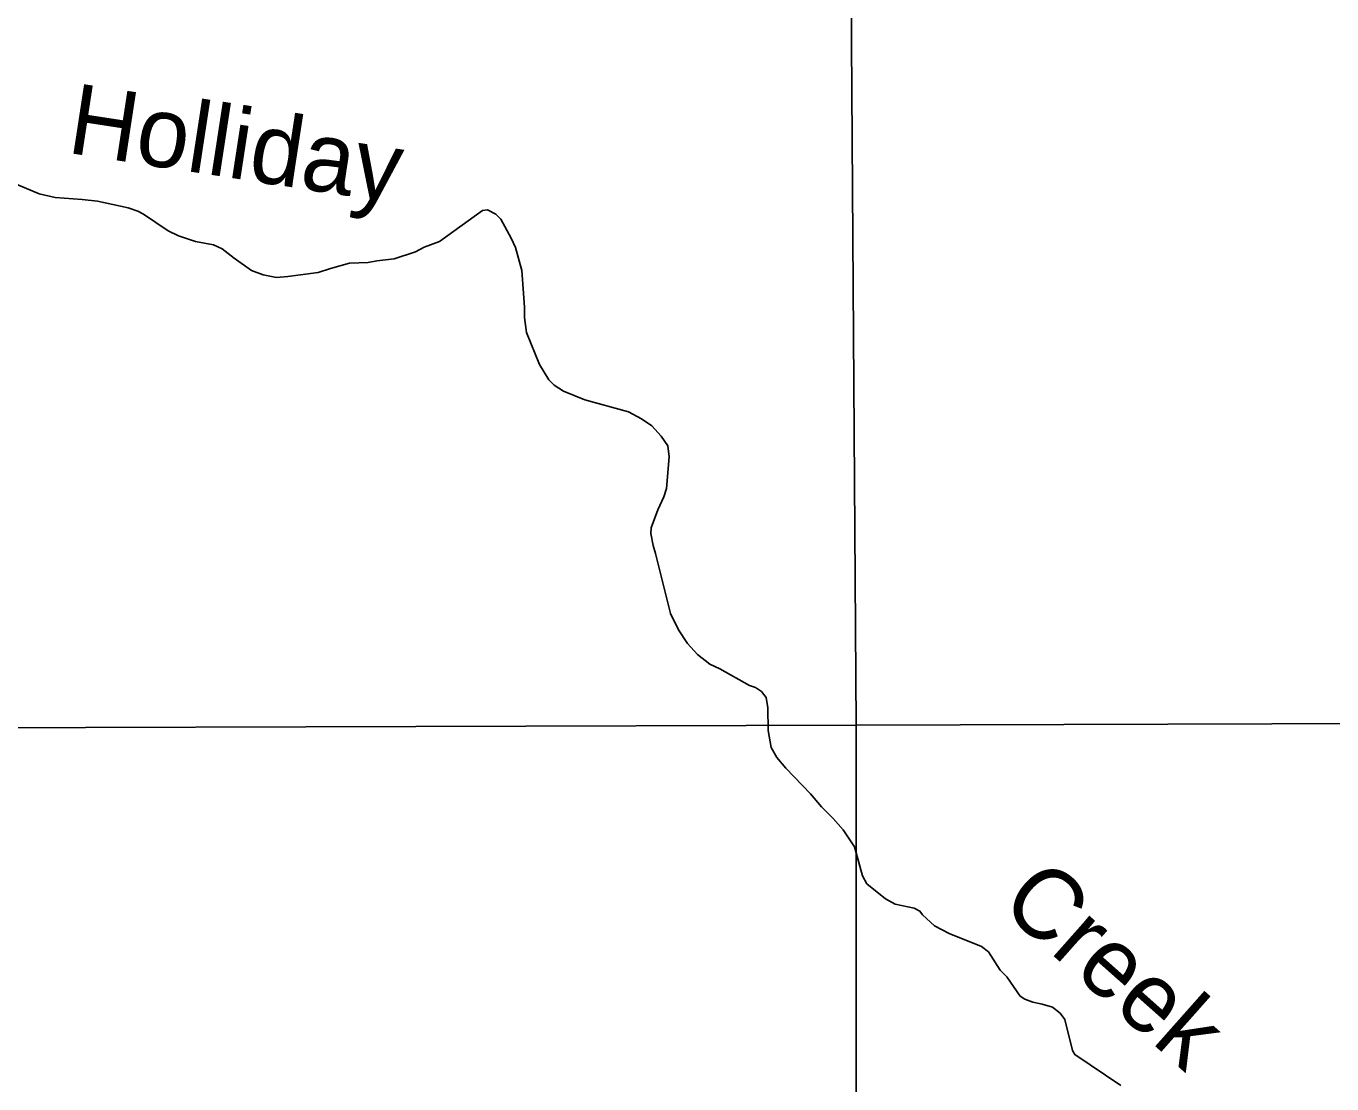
# Model space of a CAD drawing. Extents: x -19 to 366, y -4 to 359.
# Drawn here: x 128.531 to 130.017, y 200.67 to 201.873 of the extents above; entities that cross this region are included whole.
import ezdxf

# ---------------------------------------------------------------- set-up
doc = ezdxf.new("R2010")
doc.units = 0
for name, color, linetype in [('Level 35', 7, 'Continuous'), ('Level 5', 7, 'Continuous'), ('Level 60', 7, 'Continuous')]:
    doc.layers.add(name, color=color, linetype=linetype)

msp = doc.modelspace()

# ---------------------------------------------------------------- linework, layer by layer
at = {"layer": 'Level 35'}
for points in [[(128.7047, 201.6347), (128.6928, 201.6402), (128.6649, 201.6592), (128.6584, 201.6629), (128.6474, 201.6665), (128.6125, 201.674), (128.595, 201.676), (128.5643, 201.6783), (128.5461, 201.6826), (128.5221, 201.6928), (128.493, 201.7137)], [(129.4877, 200.8976), (129.4827, 200.9066), (129.4735, 200.9395), (129.4607, 200.959), (129.4495, 200.9718), (129.436, 200.9853), (129.4237, 200.9999), (129.3956, 201.0291), (129.3852, 201.0411), (129.379, 201.0527), (129.3753, 201.072), (129.3749, 201.0978), (129.3732, 201.1096), (129.3678, 201.1163), (129.3609, 201.1208), (129.3541, 201.1233), (129.3205, 201.1422), (129.309, 201.1474), (129.2952, 201.1585), (129.2837, 201.1709), (129.2736, 201.1863), (129.2642, 201.2052), (129.2473, 201.2732), (129.2445, 201.2826), (129.242, 201.2959), (129.2423, 201.3027), (129.25, 201.3229), (129.2569, 201.3378), (129.2598, 201.3474), (129.263, 201.3834), (129.2613, 201.3956), (129.2536, 201.4068), (129.2432, 201.4184), (129.2313, 201.4266), (129.2165, 201.4344), (129.167, 201.4481), (129.1427, 201.458), (129.132, 201.4647), (129.1258, 201.4707), (129.1153, 201.4883), (129.1004, 201.5246), (129.0982, 201.5416), (129.0984, 201.5534), (129.0951, 201.5954), (129.0879, 201.6215), (129.0832, 201.6321), (129.0712, 201.6535), (129.0658, 201.6595), (129.0562, 201.6643), (129.0506, 201.6635), (129.0015, 201.6283), (128.9842, 201.6216), (128.9741, 201.6165), (128.95, 201.6086), (128.9303, 201.6064), (128.9205, 201.6044), (128.8993, 201.6037), (128.8775, 201.5977), (128.8635, 201.5929), (128.8292, 201.5883), (128.8163, 201.5873), (128.8011, 201.5902), (128.7878, 201.5953), (128.7679, 201.6094), (128.7545, 201.6199), (128.7446, 201.6246), (128.7241, 201.6282), (128.7047, 201.6347)], [(129.7766, 200.6683), (129.7242, 200.7033), (129.7215, 200.7078), (129.713, 200.7433), (129.7076, 200.7504), (129.6988, 200.7572), (129.687, 200.7608), (129.6764, 200.7629), (129.6673, 200.7662), (129.6619, 200.7699), (129.6468, 200.7917), (129.6395, 200.7992), (129.6259, 200.8202), (129.6179, 200.8262), (129.5813, 200.8409), (129.5645, 200.8497), (129.5511, 200.8624), (129.548, 200.8666), (129.5415, 200.8699), (129.5199, 200.8745), (129.5088, 200.8804), (129.4877, 200.8976)]]:
    msp.add_lwpolyline(points, dxfattribs=at)
at = {"layer": 'Level 5'}
for points in [[(129.4755, 201.0782), (129.4686, 202.0771)], [(129.4755, 201.0782), (128.4735, 201.0751)], [(129.475, 200.083), (129.4755, 201.0782)], [(130.1846, 201.0804), (129.4755, 201.0782)]]:
    msp.add_lwpolyline(points, dxfattribs=at)
at = {"layer": 'Level 60'}
for points in [[(132.1027, 1.3746), (131.9232, 9.99), (131.7429, 18.6056), (131.5621, 27.2214), (131.3806, 35.8373), (131.1985, 44.4533), (131.0158, 53.0695), (130.8324, 61.6859), (130.6485, 70.3024), (130.4639, 78.919), (130.2786, 87.5358), (130.0928, 96.1527), (129.9063, 104.7698), (129.7193, 113.387), (129.5316, 122.0044), (129.3433, 130.6219), (129.1543, 139.2396), (128.9648, 147.8575), (128.7746, 156.4754), (128.5838, 165.0936), (128.3925, 173.7119), (128.2005, 182.3303), (128.0078, 190.9489), (127.8146, 199.5676), (127.6208, 208.1865), (127.4264, 216.8056), (127.2313, 225.4247), (127.0357, 234.0441), (126.8394, 242.6636), (126.6425, 251.2833), (126.4451, 259.9031), (126.247, 268.523), (126.0483, 277.1431), (125.849, 285.7634), (125.6492, 294.3838), (125.4487, 303.0044), (125.2476, 311.6252), (125.0459, 320.2461), (124.8437, 328.8671), (124.6408, 337.4883), (124.4373, 346.1097)], [(0, 198.1326), (7.1014, 198.137), (14.2028, 198.1503), (21.3042, 198.1724), (28.4055, 198.2034), (35.5068, 198.2433), (42.6081, 198.292), (49.7092, 198.3496), (56.8103, 198.4161), (63.9113, 198.4913), (71.0123, 198.5755), (78.1131, 198.6685), (85.2137, 198.7704), (92.3143, 198.8811), (99.4147, 199.0007), (106.5149, 199.1291), (113.615, 199.2664), (120.7149, 199.4126), (127.8146, 199.5676), (134.9141, 199.7315), (142.0135, 199.9042), (149.1125, 200.0858), (156.2114, 200.2762), (163.31, 200.4755), (170.4084, 200.6837), (177.5065, 200.9007), (184.6043, 201.1265), (191.7018, 201.3612), (198.799, 201.6048), (205.896, 201.8572), (212.9926, 202.1185), (220.0888, 202.3886), (227.1848, 202.6676), (234.2803, 202.9554), (241.3755, 203.2521), (248.4704, 203.5576), (255.5648, 203.872), (262.6589, 204.1952), (269.7525, 204.5273), (276.8457, 204.8682), (283.9385, 205.218), (291.0309, 205.5766), (298.1228, 205.9441), (305.2142, 206.3204), (312.3051, 206.7056), (319.3956, 207.0996), (326.4856, 207.5024), (333.5751, 207.9141), (340.664, 208.3347)]]:
    msp.add_spline(points, degree=3, dxfattribs=at)

# ---------------------------------------------------------------- texts
at = {"layer": 'Level 35'}
for s, rotation, p in [('Holliday', 351.2787, (128.5765, 201.7294)), ('Creek', 318.4343, (129.6368, 200.8714))]:
    msp.add_text(s, height=0.08, rotation=rotation, dxfattribs=at).set_placement(p)

doc.saveas('drawing.dxf')
